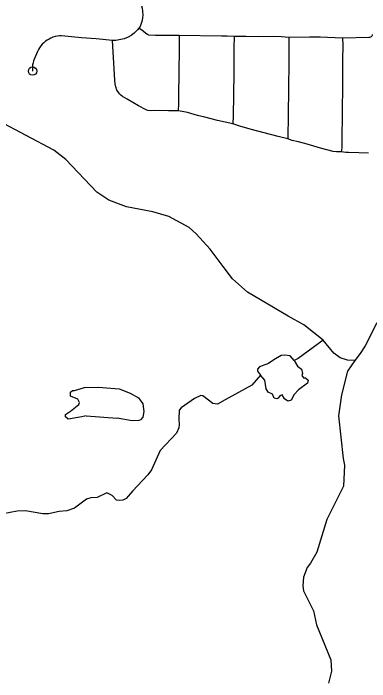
# Model space of a CAD drawing. Extents: x -19 to 366, y -4 to 359.
# Drawn here: x 149.853 to 150.253, y 187.433 to 188.183 of the extents above; entities that cross this region are included whole.
import ezdxf

# ---------------------------------------------------------------- set-up
doc = ezdxf.new("R2010")
doc.units = 0
for name, color, linetype in [('Level 33', 7, 'Continuous'), ('Level 35', 7, 'Continuous'), ('Level 60', 7, 'Continuous')]:
    doc.layers.add(name, color=color, linetype=linetype)

msp = doc.modelspace()

# ---------------------------------------------------------------- linework, layer by layer
at = {"layer": 'Level 33'}
for points in [[(149.98464, 188.21142), (149.98899, 188.20629), (149.991, 188.20308), (149.9935, 188.19855), (149.99525, 188.19498), (149.99655, 188.19172), (149.99742, 188.1889), (149.99806, 188.18164), (149.99768, 188.17775), (149.99698, 188.17413), (149.996, 188.17068), (149.99507, 188.16838), (149.99382, 188.16642)], [(149.99382, 188.16642), (149.9922, 188.16455), (149.98842, 188.16096), (149.98504, 188.15843), (149.98178, 188.15658), (149.97736, 188.15474), (149.97174, 188.15326), (149.96799, 188.15272), (149.96425, 188.15281)], [(150.03895, 188.15819), (150.02795, 188.15846), (150.01239, 188.15846), (150.00485, 188.15885), (150.00346, 188.15934), (150.00149, 188.1605), (149.99854, 188.16307), (149.99382, 188.16642)], [(149.96425, 188.15281), (149.9456, 188.15459), (149.9293, 188.15581), (149.90691, 188.15776), (149.90447, 188.15777), (149.90201, 188.15754), (149.89961, 188.15707), (149.89726, 188.15637), (149.89499, 188.15544), (149.89282, 188.1543), (149.89068, 188.15312), (149.88868, 188.15176), (149.88679, 188.1502), (149.88506, 188.14848), (149.88351, 188.14661), (149.88212, 188.14459), (149.88093, 188.14246), (149.87996, 188.14023), (149.87551, 188.12971), (149.87482, 188.1275), (149.87437, 188.12524), (149.8741, 188.12294), (149.87408, 188.12064), (149.87429, 188.11833)], [(150.03895, 188.15819), (150.03899, 188.13628), (150.03874, 188.12391), (150.03885, 188.11644), (150.03822, 188.09071), (150.03836, 188.08194), (150.03797, 188.07359)], [(150.10104, 188.15703), (150.09294, 188.15756), (150.08674, 188.1577), (150.03895, 188.15819)], [(150.16236, 188.1561), (150.15421, 188.15677), (150.14506, 188.1571), (150.12787, 188.15697), (150.11436, 188.15725), (150.10104, 188.15703)], [(150.25614, 188.15939), (150.25588, 188.15845), (150.25541, 188.15761), (150.25477, 188.15689), (150.25398, 188.15635), (150.25307, 188.156), (150.25212, 188.15588), (150.22274, 188.15546)], [(150.03797, 188.07359), (150.02706, 188.07363), (150.01104, 188.07397), (150.0064, 188.0738), (150.00373, 188.0742), (150.00189, 188.07495), (149.99342, 188.07919), (149.98058, 188.08664), (149.97549, 188.08982), (149.97347, 188.09143), (149.97201, 188.09288), (149.97036, 188.09486), (149.96914, 188.09707), (149.96792, 188.1006), (149.96722, 188.10403), (149.96684, 188.10802), (149.96425, 188.15281)], [(150.10104, 188.15703), (150.10059, 188.14434), (150.10038, 188.12763), (150.10039, 188.11701), (150.09995, 188.09114), (150.09978, 188.06829), (150.09935, 188.05904)], [(150.16236, 188.1561), (150.16216, 188.14274), (150.16219, 188.12271), (150.16188, 188.10403), (150.16154, 188.06372), (150.16133, 188.04854), (150.16102, 188.04221)], [(150.22274, 188.15546), (150.19766, 188.15625), (150.18558, 188.15636), (150.16236, 188.1561)], [(150.22274, 188.15546), (150.22292, 188.14726), (150.22247, 188.13062), (150.2225, 188.1034), (150.22193, 188.04023), (150.22181, 188.03212), (150.22126, 188.02771)], [(150.09935, 188.05904), (150.08208, 188.06302), (150.06807, 188.06669), (150.05977, 188.06864), (150.04857, 188.07165), (150.04235, 188.07301), (150.03797, 188.07359)], [(150.16102, 188.04221), (150.1502, 188.04475), (150.11892, 188.05316), (150.1071, 188.05643), (150.09935, 188.05904)], [(150.22126, 188.02771), (150.21572, 188.02752), (150.21203, 188.02815), (150.19781, 188.0318), (150.18288, 188.03614), (150.17311, 188.03875), (150.16619, 188.04042), (150.16102, 188.04221)], [(150.25178, 188.02632), (150.24112, 188.0264), (150.22917, 188.0268), (150.22618, 188.02701), (150.22126, 188.02771)]]:
    msp.add_lwpolyline(points, dxfattribs=at)
msp.add_circle((149.87429, 188.11833), 0.00473, dxfattribs=at)
at = {"layer": 'Level 35'}
for points in [[(150.08864, 187.89892), (150.07388, 187.91818), (150.05802, 187.93571), (150.05031, 187.94258), (150.02753, 187.95522), (150.00963, 187.96036), (149.97997, 187.96583), (149.96012, 187.9734), (149.94669, 187.98224), (149.91153, 188.01913), (149.89826, 188.0295), (149.8357, 188.0624)], [(150.26109, 187.83578), (150.24811, 187.80987), (150.24259, 187.80102), (150.23648, 187.79349), (150.22833, 187.7937), (150.22013, 187.79619), (150.21283, 187.80174), (150.20081, 187.81631), (150.17909, 187.83334), (150.16148, 187.84305), (150.11588, 187.87023), (150.09894, 187.88488), (150.08864, 187.89892)], [(150.20081, 187.81631), (150.17297, 187.79542), (150.16846, 187.79324), (150.16381, 187.79846), (150.15755, 187.79928), (150.15358, 187.79882), (150.14533, 187.7939), (150.13934, 187.78998), (150.12936, 187.78636), (150.12714, 187.78346), (150.12718, 187.78119), (150.13048, 187.77688), (150.12065, 187.76567), (150.09063, 187.74929), (150.082, 187.74436), (150.07706, 187.74521), (150.06554, 187.75352), (150.06326, 187.75405), (150.05631, 187.75067), (150.04115, 187.7403), (150.03893, 187.7374), (150.03854, 187.72752), (150.03922, 187.72145), (150.03872, 187.71783), (150.03599, 187.71189), (150.01778, 187.69214), (150.00794, 187.67067), (150.00388, 187.66508), (149.98679, 187.64649), (149.97955, 187.63837), (149.9756, 187.63639), (149.97182, 187.63593), (149.96859, 187.63662), (149.96395, 187.64185), (149.95783, 187.64457), (149.94675, 187.63941), (149.93974, 187.63926), (149.93484, 187.63764), (149.92138, 187.62768), (149.91272, 187.62465), (149.90402, 187.62391), (149.89213, 187.62119), (149.88588, 187.62125), (149.86649, 187.62447), (149.85683, 187.62408), (149.84116, 187.6211)], [(150.16846, 187.79324), (150.17198, 187.78704), (150.1764, 187.78371), (150.17763, 187.7788), (150.17673, 187.77631), (150.17886, 187.7737), (150.18113, 187.77393), (150.18421, 187.77115), (150.18333, 187.76771), (150.17304, 187.76047), (150.1684, 187.75506), (150.16511, 187.74872), (150.16134, 187.74751), (150.1575, 187.75009), (150.15476, 187.75478), (150.15213, 187.75378), (150.15048, 187.75089), (150.14879, 187.7501), (150.14592, 187.75118), (150.14395, 187.75551), (150.13898, 187.75768), (150.13683, 187.76163), (150.13551, 187.77129), (150.13048, 187.77688)], [(150.23648, 187.79349), (150.22837, 187.78117), (150.22146, 187.75482), (150.21811, 187.731), (150.22353, 187.68344), (150.22481, 187.67587), (150.22373, 187.65229), (150.20509, 187.61469), (150.19364, 187.57798), (150.18647, 187.56587), (150.18278, 187.56086), (150.17881, 187.54995), (150.17785, 187.54043), (150.17871, 187.53456), (150.19011, 187.51219), (150.19344, 187.4963), (150.20932, 187.45712), (150.21012, 187.44441), (150.20695, 187.43105)], [(149.93446, 187.73136), (149.92956, 187.72993), (149.91426, 187.72752), (149.91118, 187.72993), (149.91131, 187.73279), (149.91693, 187.73651), (149.92627, 187.74373), (149.92698, 187.74622), (149.92501, 187.74998), (149.9168, 187.75323), (149.91709, 187.7578), (149.91933, 187.75955), (149.9216, 187.75979), (149.93272, 187.76286), (149.94806, 187.76337), (149.9716, 187.76138), (149.98401, 187.75669), (149.9934, 187.75156), (149.99826, 187.74482), (149.99938, 187.7361), (149.99818, 187.72961), (149.99577, 187.72672), (149.99389, 187.72592), (149.98612, 187.72557), (149.9692, 187.72845)], [(149.93446, 187.73136), (149.9692, 187.72845)]]:
    msp.add_lwpolyline(points, dxfattribs=at)
at = {"layer": 'Level 60'}
for points in [[(154.11585, 1.87092), (153.9063, 10.48743), (153.69602, 19.10409), (153.48501, 27.72087), (153.27327, 36.3378), (153.0608, 44.95486), (152.84759, 53.57206), (152.63366, 62.1894), (152.419, 70.80688), (152.20362, 79.42449), (151.98751, 88.04225), (151.77068, 96.66014), (151.55312, 105.27817), (151.33484, 113.89634), (151.11584, 122.51465), (150.89612, 131.13311), (150.67568, 139.7517), (150.45452, 148.37043), (150.23264, 156.98931), (150.01005, 165.60832), (149.78674, 174.22748), (149.56272, 182.84677), (149.33799, 191.46621), (149.11254, 200.0858), (148.88638, 208.70552), (148.65952, 217.32539), (148.43194, 225.9454), (148.20366, 234.56555), (147.97466, 243.18584), (147.74497, 251.80628), (147.51457, 260.42687), (147.28346, 269.04759), (147.05165, 277.66846), (146.81914, 286.28948), (146.58593, 294.91064), (146.35202, 303.53194), (146.11742, 312.15339), (145.88211, 320.77499), (145.64611, 329.39673), (145.40941, 338.01861), (145.17202, 346.64065)], [(0, 180.89994), (7.12284, 180.90436), (14.24566, 180.9176), (21.36847, 180.93968), (28.49124, 180.97058), (35.61397, 181.01031), (42.73664, 181.05888), (49.85925, 181.11627), (56.98178, 181.18249), (64.10422, 181.25754), (71.22656, 181.34142), (78.3488, 181.43413), (85.47091, 181.53567), (92.5929, 181.64603), (99.71474, 181.76523), (106.83643, 181.89325), (113.95795, 182.0301), (121.0793, 182.17578), (128.20046, 182.33029), (135.32143, 182.49362), (142.44218, 182.66579), (149.56272, 182.84677), (156.68303, 183.03659), (163.8031, 183.23523), (170.92291, 183.4427), (178.04247, 183.65899), (185.16175, 183.88411), (192.28074, 184.11805), (199.39944, 184.36082), (206.51784, 184.61242), (213.63591, 184.87283), (220.75366, 185.14207), (227.87107, 185.42014), (234.98813, 185.70702), (242.10483, 186.00273), (249.22115, 186.30726), (256.33709, 186.62061), (263.45264, 186.94279), (270.56779, 187.27378), (277.68251, 187.61359), (284.79682, 187.96222), (291.91068, 188.31967), (299.02409, 188.68594), (306.13705, 189.06103), (313.24954, 189.44494), (320.36154, 189.83766), (327.47305, 190.23919), (334.58406, 190.64954), (341.69455, 191.06871)]]:
    msp.add_spline(points, degree=3, dxfattribs=at)

doc.saveas('drawing.dxf')
